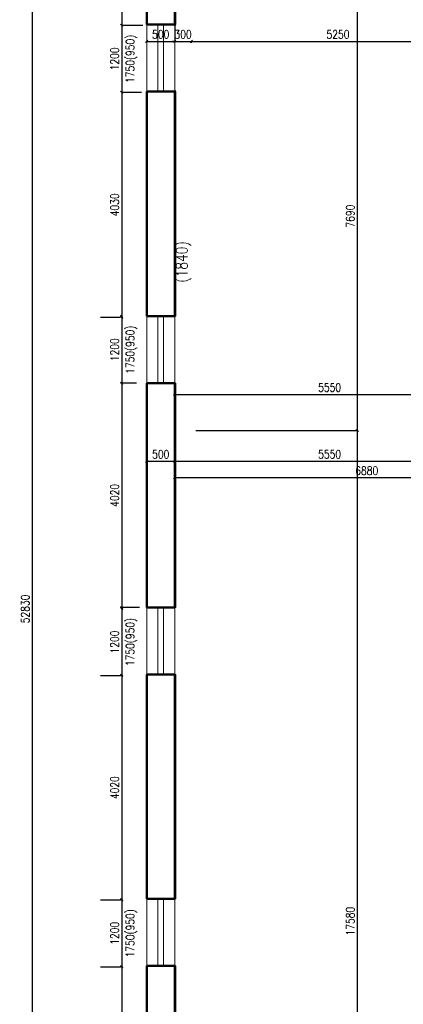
# Model space of a CAD drawing. Header units: millimetres. Extents: x -238874 to 551972, y -298952 to 658415.
# Tile 596 of 656: x 50172 to 57042, y 296707 to 314352. Entities that reach past the tile are written whole.
import ezdxf

# ---------------------------------------------------------------- set-up
doc = ezdxf.new("R2010")
doc.units = ezdxf.units.MM
doc.header["$LTSCALE"] = 20
doc.layers.add('CZ', color=255, linetype='Continuous')
doc.layers.add('KOTY', color=8, linetype='Continuous')
doc.layers.add('NOSNÉ', color=8, linetype='Continuous', lineweight=50)
doc.layers.add('PRUCHODY', color=7, linetype='Continuous', lineweight=18)
doc.styles.add('SIMPLEX', font='SIMPLEX.shx', dxfattribs={"width": 0.8, "bigfont": 'CAD13.shx'})
doc.styles.get("Standard").update_dxf_attribs({"font": 'simplex.shx', "width": 0.8})
doc.dimstyles.new('CKA', dxfattribs={"dimtxt": 200, "dimasz": 40, "dimexe": 20, "dimexo": 0.2, "dimgap": 50, "dimtad": 1, "dimdec": 0, "dimrnd": 1, "dimzin": 0, "dimdsep": 46, "dimtxsty": 'Standard', "dimblk1": 'OBLIQUE', "dimblk2": 'OBLIQUE', "dimsah": 1, "dimcen": 0.09, "dimclrd": 253, "dimclre": 253, "dimclrt": 253, "dimadec": 0, "dimazin": 0, "dimtfac": 1, "dimtdec": 0, "dimtix": 1, "dimtmove": 2, "dimatfit": 3, "dimfxl": 1, "dimtolj": 1, "dimtzin": 0, "dimarcsym": 0})

# ---------------------------------------------------------------- blocks, each defined once
blk = doc.blocks.new('_OBLIQUE')
at = {"color": 0, "linetype": 'ByBlock'}
blk.add_line((-0.5, -0.5), (0.5, 0.5), dxfattribs=at)
blk = doc.blocks.new('*D2744')
at = {"layer": 'DEFPOINTS', "color": 0, "transparency": 16777216}
for p in [(51522, 330207), (50396, 277377), (51522, 277377)]:
    blk.add_point(p, dxfattribs=at)
at = {"layer": 'KOTY', "lineweight": -2, "transparency": 16777216}
for p, q in [((50396, 330207), (50396, 277377)), ((51141, 277377), (50376, 277377))]:
    blk.add_line(p, q, dxfattribs=at)
at = {"layer": 'KOTY', "lineweight": -2, "transparency": 16777216, "xscale": 40, "yscale": 40, "zscale": 40}
for p, rotation in [((50396, 330207), 90), ((50396, 277377), 270)]:
    blk.add_blockref('_OBLIQUE', p, dxfattribs=dict(at, rotation=rotation))
at = {"layer": 'KOTY', "transparency": 16777216, "insert": (50271, 303792), "char_height": 150, "attachment_point": 5, "rotation": 90, "style": 'SIMPLEX'}
blk.add_mtext('\\A1;52830', dxfattribs=at)
blk = doc.blocks.new('*D2882')
at = {"layer": 'DEFPOINTS', "color": 0, "transparency": 16777216}
for p in [(52648, 307837), (51999, 303817), (52698, 303817)]:
    blk.add_point(p, dxfattribs=at)
at = {"layer": 'KOTY', "lineweight": -2, "transparency": 16777216}
for p, q in [((51999, 307837), (51999, 303817)), ((52317, 303817), (51979, 303817))]:
    blk.add_line(p, q, dxfattribs=at)
at = {"layer": 'KOTY', "lineweight": -2, "transparency": 16777216, "xscale": 40, "yscale": 40, "zscale": 40}
for p, rotation in [((51999, 307837), 90), ((51999, 303817), 270)]:
    blk.add_blockref('_OBLIQUE', p, dxfattribs=dict(at, rotation=rotation))
at = {"layer": 'KOTY', "transparency": 16777216, "insert": (51874, 305827), "char_height": 150, "attachment_point": 5, "rotation": 90, "style": 'SIMPLEX'}
blk.add_mtext('\\A1;4020', dxfattribs=at)
blk = doc.blocks.new('*D2884')
at = {"layer": 'DEFPOINTS', "color": 0, "transparency": 16777216}
for p in [(51999, 297379), (51999, 293539), (51999, 293539)]:
    blk.add_point(p, dxfattribs=at)
at = {"layer": 'KOTY', "lineweight": -2, "transparency": 16777216}
for p, q in [((51999, 297379), (51999, 293539)), ((51618, 293539), (51979, 293539))]:
    blk.add_line(p, q, dxfattribs=at)
at = {"layer": 'KOTY', "lineweight": -2, "transparency": 16777216, "xscale": 40, "yscale": 40, "zscale": 40}
for p, rotation in [((51999, 297379), 90), ((51999, 293539), 270)]:
    blk.add_blockref('_OBLIQUE', p, dxfattribs=dict(at, rotation=rotation))
at = {"layer": 'KOTY', "transparency": 16777216, "insert": (51874, 295459), "char_height": 150, "attachment_point": 5, "rotation": 90, "style": 'SIMPLEX'}
blk.add_mtext('\\A1;3840', dxfattribs=at)
blk = doc.blocks.new('*D2887')
at = {"layer": 'DEFPOINTS', "color": 0, "transparency": 16777216}
for p in [(51999, 302599), (51999, 298579), (51999, 298579)]:
    blk.add_point(p, dxfattribs=at)
at = {"layer": 'KOTY', "lineweight": -2, "transparency": 16777216}
for p, q in [((51999, 302599), (51999, 298579)), ((51618, 298579), (51979, 298579))]:
    blk.add_line(p, q, dxfattribs=at)
at = {"layer": 'KOTY', "lineweight": -2, "transparency": 16777216, "xscale": 40, "yscale": 40, "zscale": 40}
for p, rotation in [((51999, 302599), 90), ((51999, 298579), 270)]:
    blk.add_blockref('_OBLIQUE', p, dxfattribs=dict(at, rotation=rotation))
at = {"layer": 'KOTY', "transparency": 16777216, "insert": (51874, 300589), "char_height": 150, "attachment_point": 5, "rotation": 90, "style": 'SIMPLEX'}
blk.add_mtext('\\A1;4020', dxfattribs=at)
blk = doc.blocks.new('*D2888')
at = {"layer": 'DEFPOINTS', "color": 0, "transparency": 16777216}
for p in [(51999, 303799), (51999, 302599), (51999, 302599)]:
    blk.add_point(p, dxfattribs=at)
at = {"layer": 'KOTY', "lineweight": -2, "transparency": 16777216}
for p, q in [((51999, 303799), (51999, 302599)), ((51618, 302599), (51979, 302599))]:
    blk.add_line(p, q, dxfattribs=at)
at = {"layer": 'KOTY', "lineweight": -2, "transparency": 16777216, "xscale": 40, "yscale": 40, "zscale": 40}
for p, rotation in [((51999, 303799), 90), ((51999, 302599), 270)]:
    blk.add_blockref('_OBLIQUE', p, dxfattribs=dict(at, rotation=rotation))
at = {"layer": 'KOTY', "transparency": 16777216, "insert": (51874, 303199), "char_height": 150, "attachment_point": 5, "rotation": 90, "style": 'SIMPLEX'}
blk.add_mtext('\\A1;1200', dxfattribs=at)
blk = doc.blocks.new('*D2889')
at = {"layer": 'DEFPOINTS', "color": 0, "transparency": 16777216}
for p in [(51999, 298579), (51999, 297379), (51999, 297379)]:
    blk.add_point(p, dxfattribs=at)
at = {"layer": 'KOTY', "lineweight": -2, "transparency": 16777216}
for p, q in [((51999, 298579), (51999, 297379)), ((51618, 297379), (51979, 297379))]:
    blk.add_line(p, q, dxfattribs=at)
at = {"layer": 'KOTY', "lineweight": -2, "transparency": 16777216, "xscale": 40, "yscale": 40, "zscale": 40}
for p, rotation in [((51999, 298579), 90), ((51999, 297379), 270)]:
    blk.add_blockref('_OBLIQUE', p, dxfattribs=dict(at, rotation=rotation))
at = {"layer": 'KOTY', "transparency": 16777216, "insert": (51874, 297979), "char_height": 150, "attachment_point": 5, "rotation": 90, "style": 'SIMPLEX'}
blk.add_mtext('\\A1;1200', dxfattribs=at)
blk = doc.blocks.new('*D2899')
at = {"layer": 'DEFPOINTS', "color": 0, "transparency": 16777216}
for p in [(53248, 314317), (58498, 313963), (58498, 313827)]:
    blk.add_point(p, dxfattribs=at)
at = {"layer": 'KOTY', "lineweight": -2, "transparency": 16777216}
for p, q in [((58498, 314208), (58498, 313983)), ((53248, 313963), (58498, 313963))]:
    blk.add_line(p, q, dxfattribs=at)
at = {"layer": 'KOTY', "lineweight": -2, "transparency": 16777216, "xscale": 40, "yscale": 40, "zscale": 40, "rotation": 180}
blk.add_blockref('_OBLIQUE', (53248, 313963), dxfattribs=at)
at = {"layer": 'KOTY', "lineweight": -2, "transparency": 16777216, "xscale": 40, "yscale": 40, "zscale": 40}
blk.add_blockref('_OBLIQUE', (58498, 313963), dxfattribs=at)
at = {"layer": 'KOTY', "transparency": 16777216, "insert": (55873, 314088), "char_height": 150, "attachment_point": 5, "style": 'SIMPLEX'}
blk.add_mtext('\\A1;5250', dxfattribs=at)
blk = doc.blocks.new('*D2902')
at = {"layer": 'DEFPOINTS', "color": 0, "transparency": 16777216}
for p in [(52948, 307837), (58498, 307635), (58498, 306987)]:
    blk.add_point(p, dxfattribs=at)
at = {"layer": 'KOTY', "lineweight": -2, "transparency": 16777216}
for p, q in [((52948, 307635), (58498, 307635)), ((58498, 307368), (58498, 307655))]:
    blk.add_line(p, q, dxfattribs=at)
at = {"layer": 'KOTY', "lineweight": -2, "transparency": 16777216, "xscale": 40, "yscale": 40, "zscale": 40, "rotation": 180}
blk.add_blockref('_OBLIQUE', (52948, 307635), dxfattribs=at)
at = {"layer": 'KOTY', "lineweight": -2, "transparency": 16777216, "xscale": 40, "yscale": 40, "zscale": 40}
blk.add_blockref('_OBLIQUE', (58498, 307635), dxfattribs=at)
at = {"layer": 'KOTY', "transparency": 16777216, "insert": (55723, 307760), "char_height": 150, "attachment_point": 5, "style": 'SIMPLEX'}
blk.add_mtext('\\A1;5550', dxfattribs=at)
blk = doc.blocks.new('*D2903')
at = {"layer": 'DEFPOINTS', "color": 0, "transparency": 16777216}
for p in [(59828, 306145), (52948, 305945), (59828, 305945)]:
    blk.add_point(p, dxfattribs=at)
at = {"layer": 'KOTY', "lineweight": -2, "transparency": 16777216}
for p, q in [((59828, 306325), (59828, 306165)), ((52948, 306145), (59828, 306145))]:
    blk.add_line(p, q, dxfattribs=at)
at = {"layer": 'KOTY', "lineweight": -2, "transparency": 16777216, "xscale": 40, "yscale": 40, "zscale": 40, "rotation": 180}
blk.add_blockref('_OBLIQUE', (52948, 306145), dxfattribs=at)
at = {"layer": 'KOTY', "lineweight": -2, "transparency": 16777216, "xscale": 40, "yscale": 40, "zscale": 40}
blk.add_blockref('_OBLIQUE', (59828, 306145), dxfattribs=at)
at = {"layer": 'KOTY', "transparency": 16777216, "insert": (56388, 306270), "char_height": 150, "attachment_point": 5, "style": 'SIMPLEX'}
blk.add_mtext('\\A1;6880', dxfattribs=at)
blk = doc.blocks.new('*D2904')
at = {"layer": 'DEFPOINTS', "color": 0, "transparency": 16777216}
for p in [(52948, 307837), (58498, 306987), (58498, 306439)]:
    blk.add_point(p, dxfattribs=at)
at = {"layer": 'KOTY', "lineweight": -2, "transparency": 16777216}
for p, q in [((58498, 306606), (58498, 306419)), ((52948, 306439), (58498, 306439))]:
    blk.add_line(p, q, dxfattribs=at)
at = {"layer": 'KOTY', "lineweight": -2, "transparency": 16777216, "xscale": 40, "yscale": 40, "zscale": 40, "rotation": 180}
blk.add_blockref('_OBLIQUE', (52948, 306439), dxfattribs=at)
at = {"layer": 'KOTY', "lineweight": -2, "transparency": 16777216, "xscale": 40, "yscale": 40, "zscale": 40}
blk.add_blockref('_OBLIQUE', (58498, 306439), dxfattribs=at)
at = {"layer": 'KOTY', "transparency": 16777216, "insert": (55723, 306564), "char_height": 150, "attachment_point": 5, "style": 'SIMPLEX'}
blk.add_mtext('\\A1;5550', dxfattribs=at)
blk = doc.blocks.new('*D2905')
at = {"layer": 'DEFPOINTS', "color": 0, "transparency": 16777216}
for p in [(52948, 314677), (52948, 306987), (56217, 306987)]:
    blk.add_point(p, dxfattribs=at)
at = {"layer": 'KOTY', "lineweight": -2, "transparency": 16777216}
for p, q in [((56217, 314677), (56217, 306987)), ((53329, 306987), (56237, 306987))]:
    blk.add_line(p, q, dxfattribs=at)
at = {"layer": 'KOTY', "lineweight": -2, "transparency": 16777216, "xscale": 40, "yscale": 40, "zscale": 40}
for p, rotation in [((56217, 314677), 90), ((56217, 306987), 270)]:
    blk.add_blockref('_OBLIQUE', p, dxfattribs=dict(at, rotation=rotation))
at = {"layer": 'KOTY', "transparency": 16777216, "insert": (56092, 310832), "char_height": 150, "attachment_point": 5, "rotation": 90, "style": 'SIMPLEX'}
blk.add_mtext('\\A1;7690', dxfattribs=at)
blk = doc.blocks.new('*D2906')
at = {"layer": 'DEFPOINTS', "color": 0, "transparency": 16777216}
for p in [(51999, 314249), (51970, 313049), (51999, 313049)]:
    blk.add_point(p, dxfattribs=at)
at = {"layer": 'KOTY', "lineweight": -2, "transparency": 16777216}
for p, q in [((51999, 314249), (51999, 313049)), ((52351, 313049), (52019, 313049))]:
    blk.add_line(p, q, dxfattribs=at)
at = {"layer": 'KOTY', "lineweight": -2, "transparency": 16777216, "xscale": 40, "yscale": 40, "zscale": 40}
for p, rotation in [((51999, 314249), 90), ((51999, 313049), 270)]:
    blk.add_blockref('_OBLIQUE', p, dxfattribs=dict(at, rotation=rotation))
at = {"layer": 'KOTY', "transparency": 16777216, "insert": (51874, 313649), "char_height": 150, "attachment_point": 5, "rotation": 90, "style": 'SIMPLEX'}
blk.add_mtext('\\A1;1200', dxfattribs=at)
blk = doc.blocks.new('*D2907')
at = {"layer": 'DEFPOINTS', "color": 0, "transparency": 16777216}
for p in [(52648, 309037), (51999, 307837), (52648, 307837)]:
    blk.add_point(p, dxfattribs=at)
at = {"layer": 'KOTY', "lineweight": -2, "transparency": 16777216}
for p, q in [((51999, 309037), (51999, 307837)), ((52267, 307837), (51979, 307837))]:
    blk.add_line(p, q, dxfattribs=at)
at = {"layer": 'KOTY', "lineweight": -2, "transparency": 16777216, "xscale": 40, "yscale": 40, "zscale": 40}
for p, rotation in [((51999, 309037), 90), ((51999, 307837), 270)]:
    blk.add_blockref('_OBLIQUE', p, dxfattribs=dict(at, rotation=rotation))
at = {"layer": 'KOTY', "transparency": 16777216, "insert": (51874, 308437), "char_height": 150, "attachment_point": 5, "rotation": 90, "style": 'SIMPLEX'}
blk.add_mtext('\\A1;1200', dxfattribs=at)
blk = doc.blocks.new('*D2908')
at = {"layer": 'DEFPOINTS', "color": 0, "transparency": 16777216}
for p in [(52448, 307837), (52948, 307837), (52948, 306439)]:
    blk.add_point(p, dxfattribs=at)
at = {"layer": 'KOTY', "lineweight": -2, "transparency": 16777216}
for p, q in [((52948, 307456), (52948, 306419)), ((52448, 306439), (52948, 306439))]:
    blk.add_line(p, q, dxfattribs=at)
at = {"layer": 'KOTY', "lineweight": -2, "transparency": 16777216, "xscale": 40, "yscale": 40, "zscale": 40, "rotation": 180}
blk.add_blockref('_OBLIQUE', (52448, 306439), dxfattribs=at)
at = {"layer": 'KOTY', "lineweight": -2, "transparency": 16777216, "xscale": 40, "yscale": 40, "zscale": 40}
blk.add_blockref('_OBLIQUE', (52948, 306439), dxfattribs=at)
at = {"layer": 'KOTY', "transparency": 16777216, "insert": (52698, 306564), "char_height": 150, "attachment_point": 5, "style": 'SIMPLEX'}
blk.add_mtext('\\A1;500', dxfattribs=at)
blk = doc.blocks.new('*D2909')
at = {"layer": 'DEFPOINTS', "color": 0, "transparency": 16777216}
for p in [(51970, 313049), (51999, 309019), (51999, 309019)]:
    blk.add_point(p, dxfattribs=at)
at = {"layer": 'KOTY', "lineweight": -2, "transparency": 16777216}
for p, q in [((51999, 313049), (51999, 309019)), ((51618, 309019), (51979, 309019))]:
    blk.add_line(p, q, dxfattribs=at)
at = {"layer": 'KOTY', "lineweight": -2, "transparency": 16777216, "xscale": 40, "yscale": 40, "zscale": 40}
for p, rotation in [((51999, 313049), 90), ((51999, 309019), 270)]:
    blk.add_blockref('_OBLIQUE', p, dxfattribs=dict(at, rotation=rotation))
at = {"layer": 'KOTY', "transparency": 16777216, "insert": (51874, 311034), "char_height": 150, "attachment_point": 5, "rotation": 90, "style": 'SIMPLEX'}
blk.add_mtext('\\A1;4030', dxfattribs=at)
blk = doc.blocks.new('*D2919')
at = {"layer": 'DEFPOINTS', "color": 0, "transparency": 16777216}
for p in [(53248, 314317), (52948, 313907), (53248, 313963)]:
    blk.add_point(p, dxfattribs=at)
at = {"layer": 'KOTY', "lineweight": -2, "transparency": 16777216}
for p, q in [((52948, 313963), (52908, 313963)), ((52948, 313963), (53248, 313963)), ((53248, 313963), (53288, 313963)), ((53248, 313937), (53248, 313943))]:
    blk.add_line(p, q, dxfattribs=at)
at = {"layer": 'KOTY', "lineweight": -2, "transparency": 16777216, "xscale": 40, "yscale": 40, "zscale": 40}
blk.add_blockref('_OBLIQUE', (52948, 313963), dxfattribs=at)
at = {"layer": 'KOTY', "lineweight": -2, "transparency": 16777216, "xscale": 40, "yscale": 40, "zscale": 40, "rotation": 180}
blk.add_blockref('_OBLIQUE', (53248, 313963), dxfattribs=at)
at = {"layer": 'KOTY', "transparency": 16777216, "insert": (53098, 314088), "char_height": 150, "attachment_point": 5, "style": 'SIMPLEX'}
blk.add_mtext('\\A1;300', dxfattribs=at)
blk = doc.blocks.new('*D2920')
at = {"layer": 'DEFPOINTS', "color": 0, "transparency": 16777216}
for p in [(52448, 313907), (52948, 313963), (52948, 313907)]:
    blk.add_point(p, dxfattribs=at)
at = {"layer": 'KOTY', "lineweight": -2, "transparency": 16777216}
for p, q in [((52948, 314288), (52948, 313983)), ((52448, 313963), (52948, 313963))]:
    blk.add_line(p, q, dxfattribs=at)
at = {"layer": 'KOTY', "lineweight": -2, "transparency": 16777216, "xscale": 40, "yscale": 40, "zscale": 40, "rotation": 180}
blk.add_blockref('_OBLIQUE', (52448, 313963), dxfattribs=at)
at = {"layer": 'KOTY', "lineweight": -2, "transparency": 16777216, "xscale": 40, "yscale": 40, "zscale": 40}
blk.add_blockref('_OBLIQUE', (52948, 313963), dxfattribs=at)
at = {"layer": 'KOTY', "transparency": 16777216, "insert": (52698, 314088), "char_height": 150, "attachment_point": 5, "style": 'SIMPLEX'}
blk.add_mtext('\\A1;500', dxfattribs=at)
blk = doc.blocks.new('*D2922')
at = {"layer": 'DEFPOINTS', "color": 0, "transparency": 16777216}
for p in [(52070, 315219), (51999, 314249), (51999, 314249)]:
    blk.add_point(p, dxfattribs=at)
at = {"layer": 'KOTY', "lineweight": -2, "transparency": 16777216}
for p, q in [((51999, 315219), (51999, 314249)), ((52380, 314249), (52019, 314249))]:
    blk.add_line(p, q, dxfattribs=at)
at = {"layer": 'KOTY', "lineweight": -2, "transparency": 16777216, "xscale": 40, "yscale": 40, "zscale": 40}
for p, rotation in [((51999, 315219), 90), ((51999, 314249), 270)]:
    blk.add_blockref('_OBLIQUE', p, dxfattribs=dict(at, rotation=rotation))
at = {"layer": 'KOTY', "transparency": 16777216, "insert": (51874, 314734), "char_height": 150, "attachment_point": 5, "rotation": 90, "style": 'SIMPLEX'}
blk.add_mtext('\\A1;970', dxfattribs=at)

msp = doc.modelspace()

# ---------------------------------------------------------------- linework, layer by layer
at = {"color": 253, "linetype": 'ByBlock'}
for p, q in [((56237.092, 306966.983), (56197.092, 307006.983)), ((56217.092, 306986.983), (56217.092, 289406.983))]:
    msp.add_line(p, q, dxfattribs=at)
at = {"layer": 'DEFPOINTS', "color": 0, "linetype": 'ByBlock'}
msp.add_point((52947.962, 306986.983), dxfattribs=at)
at = {"layer": 'NOSNÉ'}
for p, q in [((52447.962, 315236.983), (52447.962, 314266.983)), ((52947.962, 314676.983), (52947.962, 314266.983)), ((52447.962, 314266.983), (52967.962, 314266.983)), ((52447.962, 313066.983), (52967.962, 313066.983)), ((52447.962, 313066.983), (52447.962, 309036.983)), ((52947.962, 313066.983), (52947.962, 309036.983)), ((52447.962, 309036.983), (52947.962, 309036.983)), ((52447.962, 307836.983), (52447.962, 303816.983)), ((52447.962, 307836.983), (52947.962, 307836.983)), ((52947.962, 307836.983), (52947.962, 303816.983)), ((52447.962, 303816.983), (52947.962, 303816.983)), ((52447.962, 302616.983), (52447.962, 298596.983)), ((52447.962, 302616.983), (52947.962, 302616.983)), ((52947.962, 302616.983), (52947.962, 298596.983)), ((52447.962, 298596.983), (52947.962, 298596.983)), ((52447.962, 297396.983), (52447.962, 293556.983)), ((52447.962, 297396.983), (52947.962, 297396.983)), ((52947.962, 297396.983), (52947.962, 293556.983))]:
    msp.add_line(p, q, dxfattribs=at)
at = {"layer": 'PRUCHODY'}
for p, q in [((52967.962, 314656.983), (52967.962, 314266.983)), ((52447.962, 313066.983), (52447.962, 314266.983)), ((52647.962, 314266.983), (52647.962, 313066.983)), ((52747.962, 314266.983), (52747.962, 313066.983)), ((52947.962, 314266.983), (52947.962, 313066.983)), ((52967.962, 313066.983), (52967.962, 309036.983)), ((52447.962, 307836.983), (52447.962, 309036.983)), ((52647.962, 309036.983), (52647.962, 307836.983)), ((52747.962, 309036.983), (52747.962, 307836.983)), ((52947.962, 309036.983), (52947.962, 307836.983)), ((52947.962, 309036.983), (52967.962, 309036.983)), ((52947.962, 307836.983), (52447.962, 307836.983)), ((52947.962, 307836.983), (52967.962, 307836.983)), ((52967.962, 307836.983), (52967.962, 303816.983)), ((52447.962, 302616.983), (52447.962, 303816.983)), ((52647.962, 303816.983), (52647.962, 302616.983)), ((52747.962, 303816.983), (52747.962, 302616.983)), ((52947.962, 303816.983), (52967.962, 303816.983)), ((52947.962, 302616.983), (52947.962, 303816.983)), ((52947.962, 302616.983), (52967.962, 302616.983)), ((52967.962, 302616.983), (52967.962, 298596.983)), ((52447.962, 298596.983), (52447.962, 297396.983)), ((52647.962, 298596.983), (52647.962, 297396.983)), ((52747.962, 298596.983), (52747.962, 297396.983)), ((52947.962, 298596.983), (52967.962, 298596.983)), ((52947.962, 297396.983), (52947.962, 298596.983)), ((52947.962, 297396.983), (52967.962, 297396.983)), ((52967.962, 297396.983), (52967.962, 293556.983))]:
    msp.add_line(p, q, dxfattribs=at)

# ---------------------------------------------------------------- texts
at = {"color": 253, "linetype": 'ByBlock', "char_height": 150, "attachment_point": 5, "rotation": 90, "style": 'SIMPLEX'}
for s, insert in [('1750(950)', (52175.058, 313649.283)), ('1750(950)', (52175.058, 308436.983)), ('1750(950)', (52175.058, 303199.283)), ('1750(950)', (52175.058, 297979.283)), ('\\A1;17580', (56092.092, 298196.983))]:
    msp.add_mtext(s, dxfattribs=dict(at, insert=insert))
at = {"layer": 'CZ', "color": 7, "insert": (52974.74, 309639.554), "char_height": 200, "width": 1830.1, "attachment_point": 1, "rotation": 90}
msp.add_mtext('(1840)', dxfattribs=at)

# ---------------------------------------------------------------- dimensions: what is measured, and where the dimension line sits
at = {"layer": 'KOTY'}
for base, p1, p2, angle, text, picture, middle in [((50395.839, 277376.983), (51521.901, 330206.983), (51521.901, 277376.983), 90, '52830', '*D2744', (50270.839, 303791.983)), ((51998.959, 314249.283), (52069.82, 315219.283), (51998.959, 314249.283), 90, '970', '*D2922', (51873.959, 314734.283)), ((56217.092, 306986.983), (52947.962, 314676.983), (52947.962, 306986.983), 270, '7690', '*D2905', (56092.092, 310831.983)), ((51998.959, 313049.283), (51998.959, 314249.283), (51969.82, 313049.283), 90, '1200', '*D2906', (51873.959, 313649.283)), ((51998.959, 309019.283), (51969.82, 313049.283), (51998.959, 309019.283), 90, '4030', '*D2909', (51873.959, 311034.283)), ((51998.959, 307836.983), (52647.962, 309036.983), (52647.962, 307836.983), 90, '1200', '*D2907', (51873.959, 308436.983)), ((51998.959, 303816.983), (52647.962, 307836.983), (52697.962, 303816.983), 90, '4020', '*D2882', (51873.959, 305826.983)), ((52947.962, 306439.388), (52447.962, 307836.983), (52947.962, 307836.983), 180, '500', '*D2908', (52697.962, 306564.388)), ((58497.962, 307634.988), (52947.962, 307836.983), (58497.962, 306986.983), 180, '5550', '*D2902', (55722.962, 307759.988)), ((58497.962, 306439.388), (52947.962, 307836.983), (58497.962, 306986.983), 180, '5550', '*D2904', (55722.962, 306564.388)), ((51998.959, 302599.283), (51998.959, 303799.283), (51998.959, 302599.283), 90, '1200', '*D2888', (51873.959, 303199.283)), ((51998.959, 298579.283), (51998.959, 302599.283), (51998.959, 298579.283), 90, '4020', '*D2887', (51873.959, 300589.283)), ((51998.959, 297379.283), (51998.959, 298579.283), (51998.959, 297379.283), 90, '1200', '*D2889', (51873.959, 297979.283)), ((51998.959, 293539.283), (51998.959, 297379.283), (51998.959, 293539.283), 90, '3840', '*D2884', (51873.959, 295459.283))]:
    dim = msp.add_linear_dim(base=base, p1=p1, p2=p2, angle=angle, text=text, dimstyle='CKA', override={"dimtxt": 150, "dimexo": 380.774374, "dimtxsty": 'SIMPLEX', "dimse1": 1, "dimclrd": 256, "dimclre": 256, "dimclrt": 256}, dxfattribs=at)
    dim.commit()
    dim.dimension.update_dxf_attribs({"geometry": picture, "text_midpoint": middle})
for base, p1, p2, text, picture, middle in [((52947.962, 313962.542), (52447.962, 313907.3), (52947.962, 313907.3), '500', '*D2920', (52697.962, 314087.542)), ((53247.962, 313962.542), (52947.962, 313907.3), (53247.962, 314317.3), '300', '*D2919', (53097.962, 314087.542)), ((58497.962, 313962.542), (53247.962, 314317.3), (58497.962, 313827.3), '5250', '*D2899', (55872.962, 314087.542)), ((59827.962, 306144.941), (52947.962, 305944.686), (59827.962, 305944.686), '6880', '*D2903', (56387.962, 306269.941))]:
    dim = msp.add_linear_dim(base=base, p1=p1, p2=p2, text=text, dimstyle='CKA', override={"dimtxt": 150, "dimexo": 380.774374, "dimtxsty": 'SIMPLEX', "dimse1": 1, "dimclrd": 256, "dimclre": 256, "dimclrt": 256}, dxfattribs=at)
    dim.commit()
    dim.dimension.update_dxf_attribs({"geometry": picture, "text_midpoint": middle})

doc.saveas('drawing.dxf')
